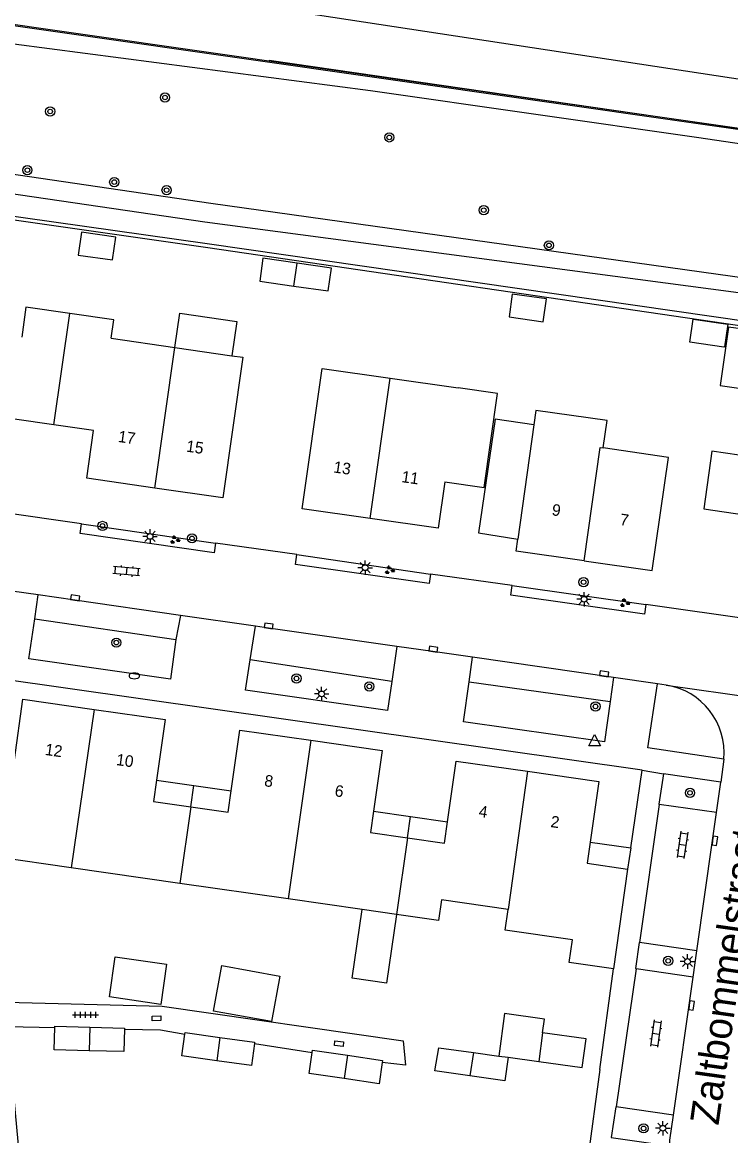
# Model space of a CAD drawing. Extents: x 125000 to 129004, y 397500 to 399008.
# Drawn here: x 127089.8 to 127151.1, y 398385.6 to 398482 of the extents above; entities that cross this region are included whole.
import ezdxf

# ---------------------------------------------------------------- set-up
doc = ezdxf.new("R2010")
doc.units = 0
for name, color, linetype in [('gg-afsc-erfafscheiding', 7, 'Continuous'), ('gg-afsc-faunaraster', 7, 'Continuous'), ('gg-afsc-hekwerk', 7, 'Continuous'), ('gg-anno-huisnummerreeks BGT', 7, 'Continuous'), ('gg-anno-openbare ruimte label', 7, 'Continuous'), ('gg-bbg-bijgebouw', 7, 'Continuous'), ('gg-bbg-gedigitaliseerde bijgebouw', 7, 'Continuous'), ('gg-bbg-hoofdgebouw', 7, 'Continuous'), ('gg-bbg-luifel en loopbrug', 7, 'Continuous'), ('gg-bbg-tussenscheiding', 7, 'Continuous'), ('gg-knt-BGT kruinlijn', 7, 'Continuous'), ('gg-knt-verharding', 7, 'Continuous'), ('gg-knt-verharding nz', 7, 'Continuous'), ('gg-kntw-bovenkant insteek waterloop', 7, 'Continuous'), ('gg-kwrk-kunstwerk', 7, 'Continuous'), ('gt-grn-groengrens', 7, 'Continuous'), ('gt-grn-vlakafsluiter', 7, 'Continuous'), ('gt-grn-weggrens', 7, 'Continuous'), ('gt-symb-boom', 7, 'Continuous'), ('gt-symb-brandkraan', 7, 'Continuous'), ('gt-symb-groenvak', 7, 'Continuous'), ('gt-symb-klinker verharding', 7, 'Continuous'), ('gt-symb-kolk', 7, 'Continuous'), ('gt-symb-kolk center center', 7, 'Continuous'), ('gt-symb-lichtmast', 7, 'Continuous'), ('gt-symb-tegel verharding', 7, 'Continuous'), ('gt-symb-waterafsluiter', 7, 'Continuous')]:
    doc.layers.add(name, color=color, linetype=linetype)

# ---------------------------------------------------------------- blocks, each defined once
blk = doc.blocks.new('gt0-BOOM')
at = {"layer": 'gt-symb-boom'}
for radius in [0.4, 0.2]:
    blk.add_circle((0, 0), radius, dxfattribs=at)
blk = doc.blocks.new('gt0-LMAST')
at = {"layer": 'gt-symb-lichtmast'}
for p, q in [((-0.182, 0.173), (-0.447, 0.438)), ((-0.005, 0.246), (-0.005, 0.621)), ((0.172, 0.173), (0.437, 0.438)), ((-0.255, -0.004), (-0.63, -0.004)), ((-0.182, -0.181), (-0.447, -0.446)), ((-0.005, -0.254), (-0.005, -0.629)), ((0.437, -0.446), (0.172, -0.181)), ((0.245, -0.004), (0.62, -0.004))]:
    blk.add_line(p, q, dxfattribs=at)
blk.add_circle((-0.005, -0.004), 0.25, dxfattribs=at)
blk = doc.blocks.new('gt0-GRVAK')
at = {"layer": 'gt-symb-groenvak'}
for p, q in [((-0.11, 0.189), (-0.228, 0.24)), ((-0.182, 0.153), (0.088, 0.153)), ((-0.091, 0.211), (-0.156, 0.322)), ((-0.047, 0.214), (-0.047, 0.393)), ((-0.004, 0.211), (0.061, 0.322)), ((0.015, 0.189), (0.133, 0.24)), ((0.262, -0.052), (0.197, 0.059)), ((0.305, -0.049), (0.305, 0.13)), ((0.349, -0.052), (0.414, 0.059)), ((-0.245, -0.228), (-0.363, -0.177)), ((-0.318, -0.264), (-0.047, -0.264)), ((-0.226, -0.206), (-0.291, -0.095)), ((-0.183, -0.203), (-0.183, -0.024)), ((-0.139, -0.206), (-0.074, -0.095)), ((-0.12, -0.228), (-0.002, -0.177)), ((0.243, -0.074), (0.125, -0.023)), ((0.17, -0.11), (0.441, -0.11)), ((0.368, -0.074), (0.486, -0.023))]:
    blk.add_line(p, q, dxfattribs=at)
blk = doc.blocks.new('gt0-KOLK')
at = {"layer": 'gt-symb-kolk'}
blk.add_lwpolyline([(0, 0), (0.375, 0), (0.375, 0.4), (-0.375, 0.4), (-0.375, 0), (0, 0)], dxfattribs=at)
blk = doc.blocks.new('gt0-KL1')
at = {"layer": 'gt-symb-klinker verharding'}
for p, q in [((-1.15, 0.3), (1.15, 0.3)), ((-1, -0.3), (-1, 0.3)), ((-0.5, 0.3), (-0.5, 0.45)), ((0, -0.3), (0, 0.3)), ((0.5, 0.3), (0.5, 0.45)), ((1, -0.3), (1, 0.3)), ((-1.15, -0.3), (1.15, -0.3)), ((-0.5, -0.45), (-0.5, -0.3)), ((0.5, -0.45), (0.5, -0.3))]:
    blk.add_line(p, q, dxfattribs=at)
blk = doc.blocks.new('gt0-BR')
at = {"layer": 'gt-symb-brandkraan'}
for centre, radius, start, end in [((-0.244, 0), 0.206, 107.56694, 252.43307), ((0.599, -2.664), 3, 106.89205, 107.56694), ((0, -0.691), 0.938, 73.10799, 106.89205), ((-0.599, -2.664), 3, 72.43309, 73.10799), ((0.244, 0), 0.206, 287.56695, 72.43309), ((0.599, 2.664), 3, 252.43307, 253.10797), ((0, 0.691), 0.938, 253.10797, 286.89206), ((-0.599, 2.664), 3, 286.89206, 287.56695)]:
    blk.add_arc(centre, radius, start, end, dxfattribs=at)
blk = doc.blocks.new('gt0-WAFSL')
at = {"layer": 'gt-symb-waterafsluiter'}
for p, q in [((-0.5, -0.333), (0, 0.667)), ((0, 0.667), (0.5, -0.333)), ((0.5, -0.333), (-0.5, -0.333))]:
    blk.add_line(p, q, dxfattribs=at)
blk = doc.blocks.new('gt0-KOLKCC')
at = {"layer": 'gt-symb-kolk center center'}
blk.add_lwpolyline([(-0.375, 0.2), (0.375, 0.2), (0.375, -0.2), (-0.375, -0.2)], close=True, dxfattribs=at)
blk = doc.blocks.new('gt0-TEG1')
at = {"layer": 'gt-symb-tegel verharding'}
for p, q in [((-1.125, 0), (1.125, 0)), ((-0.9, -0.25), (-0.9, 0.25)), ((-0.45, -0.25), (-0.45, 0.25)), ((0, -0.25), (0, 0.25)), ((0.45, -0.25), (0.45, 0.25)), ((0.9, -0.25), (0.9, 0.25))]:
    blk.add_line(p, q, dxfattribs=at)

msp = doc.modelspace()

# ---------------------------------------------------------------- linework, layer by layer
at = {"layer": 'gg-afsc-erfafscheiding'}
msp.add_line((127109.889, 398393.623), (127114.898, 398392.863), dxfattribs=at)
for points in [[(127044.382, 398398.337), (127101.889, 398396.855), (127122.78, 398393.874), (127122.972, 398391.743), (127120.953, 398391.988)], [(127090.13, 398377.686), (127088.499, 398395.113), (127092.607, 398395.003)], [(127098.635, 398394.857), (127101.747, 398394.816), (127103.874, 398394.452)]]:
    msp.add_lwpolyline(points, dxfattribs=at)
at = {"layer": 'gg-afsc-faunaraster'}
msp.add_lwpolyline([(127020.388, 398474.717), (127033.918, 398472.81), (127105.856, 398462.518), (127152.708, 398455.674), (127180.165, 398451.619)], dxfattribs=at)
at = {"layer": 'gg-afsc-hekwerk'}
for p, q in [((127111.15, 398478.758), (127144.803, 398473.882)), ((127139.785, 398391.379), (127140.972, 398400.083)), ((127139.785, 398391.379), (127138.258, 398379.898))]:
    msp.add_line(p, q, dxfattribs=at)
msp.add_lwpolyline([(127144.803, 398473.882), (127174.093, 398469.639), (127212.834, 398460.048), (127213.148, 398456.312)], dxfattribs=at)
at = {"layer": 'gg-bbg-bijgebouw'}
for p, q in [((127128.855, 398392.845), (127131.037, 398392.548)), ((127131.037, 398392.548), (127131.863, 398392.435))]:
    msp.add_line(p, q, dxfattribs=at)
for points in [[(127094.913, 398463.851), (127094.632, 398461.871), (127097.596, 398461.45), (127097.877, 398463.43), (127094.913, 398463.851)], [(127113.594, 398461.173), (127110.625, 398461.598), (127110.342, 398459.619), (127113.311, 398459.194)], [(127113.311, 398459.194), (127116.279, 398458.768), (127116.563, 398460.747), (127113.594, 398461.173)], [(127132.214, 398458.497), (127131.936, 398456.516), (127134.899, 398456.1), (127135.177, 398458.081), (127132.214, 398458.497)], [(127147.586, 398454.351), (127147.881, 398456.329), (127150.876, 398455.882), (127150.586, 398453.94), (127150.541, 398453.91), (127147.586, 398454.351)], [(127095.571, 398393.004), (127092.556, 398393.083), (127092.607, 398395.003)], [(127092.607, 398395.003), (127092.61, 398395.122), (127095.624, 398395.043)], [(127098.635, 398394.857), (127098.585, 398392.925), (127095.571, 398393.004)], [(127095.624, 398395.043), (127098.638, 398394.964), (127098.635, 398394.857)], [(127106.617, 398392.139), (127103.61, 398392.558), (127103.874, 398394.452)], [(127103.874, 398394.452), (127103.892, 398394.578), (127106.899, 398394.159)], [(127106.899, 398394.159), (127109.905, 398393.739), (127109.889, 398393.623)], [(127109.889, 398393.623), (127109.623, 398391.719), (127106.617, 398392.139)], [(127117.659, 398390.595), (127114.632, 398391.036), (127114.898, 398392.863)], [(127114.898, 398392.863), (127114.926, 398393.054), (127117.953, 398392.613)], [(127128.538, 398390.84), (127125.5, 398391.269), (127125.847, 398393.254), (127128.855, 398392.845)], [(127120.953, 398391.988), (127120.686, 398390.153), (127117.659, 398390.595)], [(127117.953, 398392.613), (127120.98, 398392.171), (127120.953, 398391.988)], [(127131.863, 398392.435), (127131.575, 398390.41), (127128.538, 398390.84)]]:
    msp.add_lwpolyline(points, dxfattribs=at)
at = {"layer": 'gg-bbg-gedigitaliseerde bijgebouw'}
msp.add_line((127134.843, 398394.552), (127134.505, 398392.075), dxfattribs=at)
msp.add_lwpolyline([(127134.505, 398392.075), (127138.271, 398391.562), (127138.608, 398394.04), (127134.843, 398394.552)], dxfattribs=at)
at = {"layer": 'gg-bbg-hoofdgebouw'}
for p, q in [((127097.475, 398454.67), (127102.993, 398453.876)), ((127102.993, 398453.876), (127107.942, 398453.164)), ((127121.642, 398451.218), (127127.539, 398450.374)), ((127092.526, 398447.189), (127089.097, 398447.677)), ((127095.954, 398446.7), (127092.526, 398447.189)), ((127134.089, 398447.175), (127132.689, 398437.299)), ((127094.02, 398408.833), (127084.658, 398410.175)), ((127103.42, 398407.486), (127094.02, 398408.833)), ((127142.193, 398408.732), (127140.972, 398400.083)), ((127112.797, 398406.142), (127103.42, 398407.486)), ((127119.212, 398405.223), (127112.797, 398406.142)), ((127122.182, 398404.797), (127119.212, 398405.223))]:
    msp.add_line(p, q, dxfattribs=at)
for points in [[(127093.901, 398456.808), (127090.097, 398457.357), (127089.738, 398454.766)], [(127097.475, 398454.67), (127097.704, 398456.259), (127093.901, 398456.808)], [(127107.942, 398453.164), (127108.887, 398453.028), (127107.155, 398440.873), (127101.259, 398441.712)], [(127119.911, 398439.071), (127114.019, 398439.906), (127115.745, 398452.062), (127121.642, 398451.218)], [(127126.374, 398442.234), (127129.77, 398441.748), (127130.935, 398449.888), (127127.539, 398450.374)], [(127140.087, 398445.179), (127140.432, 398447.557), (127134.267, 398448.431), (127134.089, 398447.175)], [(127101.259, 398441.712), (127095.362, 398442.551), (127095.954, 398446.7)], [(127138.434, 398435.419), (127144.326, 398434.578), (127145.745, 398444.358), (127140.087, 398445.179)], [(127153.04, 398444.388), (127149.489, 398444.903), (127148.793, 398439.896), (127152.314, 398439.385)], [(127126.374, 398442.234), (127125.802, 398438.235), (127119.911, 398439.071)], [(127138.434, 398435.419), (127132.542, 398436.26), (127132.689, 398437.299)], [(127089.096, 398418.179), (127089.841, 398423.424), (127096.002, 398422.55)], [(127096.002, 398422.55), (127102.163, 398421.675), (127101.417, 398416.422)], [(127107.866, 398415.502), (127108.619, 398420.759), (127114.782, 398419.876)], [(127114.782, 398419.876), (127120.944, 398418.993), (127120.192, 398413.744)], [(127126.619, 398412.827), (127127.367, 398418.074), (127133.534, 398417.195)], [(127133.534, 398417.195), (127139.7, 398416.316), (127138.952, 398411.068)], [(127101.417, 398416.422), (127101.155, 398414.576), (127104.378, 398414.119)], [(127104.378, 398414.119), (127107.602, 398413.661), (127107.866, 398415.502)], [(127120.192, 398413.744), (127119.927, 398411.897), (127123.141, 398411.437)], [(127123.141, 398411.437), (127126.355, 398410.976), (127126.619, 398412.827)], [(127138.952, 398411.068), (127138.69, 398409.231), (127142.193, 398408.732)], [(127131.855, 398405.243), (127126.091, 398406.069), (127125.836, 398404.277), (127122.182, 398404.797)], [(127140.972, 398400.083), (127137.14, 398400.628), (127137.421, 398402.608), (127131.595, 398403.452), (127131.855, 398405.243)]]:
    msp.add_lwpolyline(points, dxfattribs=at)
at = {"layer": 'gg-bbg-luifel en loopbrug'}
for p, q in [((127101.417, 398416.422), (127104.641, 398415.962)), ((127104.378, 398414.119), (127104.641, 398415.962)), ((127104.641, 398415.962), (127107.866, 398415.502)), ((127120.192, 398413.744), (127123.405, 398413.285)), ((127123.141, 398411.437), (127123.405, 398413.285)), ((127123.405, 398413.285), (127126.619, 398412.827)), ((127138.952, 398411.068), (127142.479, 398410.565)), ((127142.479, 398410.565), (127142.193, 398408.732)), ((127131.863, 398392.435), (127134.505, 398392.075))]:
    msp.add_line(p, q, dxfattribs=at)
for points in [[(127102.993, 398453.876), (127103.42, 398456.845), (127108.369, 398456.133), (127107.942, 398453.164)], [(127150.932, 398455.644), (127150.213, 398450.577), (127153.831, 398450.064), (127154.55, 398455.131), (127150.932, 398455.644)], [(127134.089, 398447.175), (127130.733, 398447.658), (127129.295, 398437.832), (127132.689, 398437.299)], [(127122.182, 398404.797), (127121.331, 398398.858), (127118.361, 398399.283), (127119.212, 398405.223)], [(127097.833, 398401.133), (127102.285, 398400.483), (127101.78, 398397.02), (127097.327, 398397.67), (127097.833, 398401.133)], [(127107.059, 398400.369), (127112.079, 398399.472), (127111.376, 398395.534), (127106.355, 398396.431), (127107.059, 398400.369)], [(127134.843, 398394.552), (127135.005, 398395.741), (127131.537, 398396.214), (127131.037, 398392.548)]]:
    msp.add_lwpolyline(points, dxfattribs=at)
at = {"layer": 'gg-bbg-tussenscheiding'}
for p, q in [((127113.311, 398459.194), (127113.594, 398461.173)), ((127092.526, 398447.189), (127093.901, 398456.808)), ((127101.259, 398441.712), (127102.993, 398453.876)), ((127119.911, 398439.071), (127121.642, 398451.218)), ((127096.002, 398422.55), (127094.02, 398408.833)), ((127114.782, 398419.876), (127112.797, 398406.142)), ((127133.534, 398417.195), (127131.855, 398405.243)), ((127104.378, 398414.119), (127103.42, 398407.486)), ((127123.141, 398411.437), (127122.182, 398404.797)), ((127095.624, 398395.043), (127095.571, 398393.004)), ((127106.899, 398394.159), (127106.617, 398392.139)), ((127128.855, 398392.845), (127128.538, 398390.84)), ((127117.953, 398392.613), (127117.659, 398390.595))]:
    msp.add_line(p, q, dxfattribs=at)
msp.add_lwpolyline([(127138.434, 398435.419), (127139.832, 398445.216), (127140.087, 398445.179)], dxfattribs=at)
at = {"layer": 'gg-knt-BGT kruinlijn'}
msp.add_lwpolyline([(126974.749, 398495.125), (127119.951, 398476.132), (127148.177, 398472.077), (127174.093, 398468.247), (127204.811, 398460.911), (127211.682, 398459.484), (127212.766, 398439.463), (127215.236, 398439.371), (127213.841, 398460.72), (127213.602, 398464.112), (127175.104, 398473.561), (126974.2, 398504.145)], dxfattribs=at)
at = {"layer": 'gg-knt-verharding'}
for p, q in [((127094.919, 398438.603), (127087.86, 398439.624)), ((127113.555, 398435.958), (127106.523, 398436.95)), ((127132.211, 398433.273), (127125.145, 398434.267)), ((127091.163, 398432.453), (127084.729, 398433.364)), ((127090.881, 398430.401), (127091.163, 398432.453)), ((127154.519, 398430.115), (127143.786, 398431.621)), ((127143.452, 398417.277), (127049.055, 398430.731)), ((127103.473, 398430.67), (127103.073, 398428.601)), ((127109.972, 398429.757), (127103.473, 398430.67)), ((127090.881, 398430.401), (127103.073, 398428.601)), ((127109.522, 398426.851), (127109.972, 398429.757)), ((127122.209, 398427.992), (127121.778, 398424.973)), ((127128.487, 398424.946), (127128.769, 398427.067)), ((127140.975, 398425.305), (127128.769, 398427.067)), ((127128.487, 398424.946), (127140.683, 398423.235)), ((127140.975, 398425.305), (127140.683, 398423.235)), ((127144.789, 398424.753), (127140.975, 398425.305)), ((127145.544, 398424.659), (127144.789, 398424.753)), ((127142.479, 398410.565), (127143.452, 398417.277)), ((127150.285, 398416.256), (127145.301, 398416.973)), ((127149.896, 398413.626), (127150.285, 398416.256)), ((127144.943, 398414.32), (127143.241, 398402.367)), ((127149.896, 398413.626), (127144.943, 398414.32)), ((127148.199, 398401.66), (127143.241, 398402.367)), ((127147.889, 398399.366), (127148.199, 398401.66)), ((127142.932, 398400.101), (127141.21, 398388.15)), ((127147.889, 398399.366), (127142.932, 398400.101)), ((127146.168, 398387.428), (127141.21, 398388.15))]:
    msp.add_line(p, q, dxfattribs=at)
for points in [[(127106.523, 398436.95), (127106.403, 398436.114), (127094.805, 398437.761), (127094.919, 398438.603)], [(127125.145, 398434.267), (127125.017, 398433.453), (127113.455, 398435.102), (127113.555, 398435.958)], [(127103.473, 398430.67), (127094.339, 398432.007), (127091.163, 398432.453)], [(127143.786, 398431.621), (127143.677, 398430.782), (127132.084, 398432.436), (127132.211, 398433.273)], [(127103.073, 398428.601), (127102.608, 398425.172), (127090.363, 398426.913), (127090.881, 398430.401)], [(127122.209, 398427.992), (127111.093, 398429.578), (127109.972, 398429.757)], [(127128.769, 398427.067), (127125.348, 398427.571), (127122.209, 398427.992)], [(127121.778, 398424.973), (127121.417, 398422.441), (127109.114, 398424.214), (127109.522, 398426.851)], [(127140.683, 398423.235), (127140.196, 398419.755), (127127.995, 398421.485), (127128.487, 398424.946)], [(127150.544, 398418.251), (127143.967, 398419.221), (127144.789, 398424.753)], [(127145.301, 398416.973), (127144.9, 398414.34), (127144.943, 398414.32)], [(127143.241, 398402.367), (127143.199, 398402.361), (127142.878, 398400.121), (127142.932, 398400.101)], [(127141.21, 398388.15), (127141.172, 398388.137), (127140.792, 398385.496), (127145.831, 398384.778)], [(127145.831, 398384.778), (127145.869, 398385.25), (127146.168, 398387.428)]]:
    msp.add_lwpolyline(points, dxfattribs=at)
msp.add_arc((127144.611, 398418.776), 5.956, 354.93889, 80.98914, dxfattribs=at)
at = {"layer": 'gg-knt-verharding nz'}
for p, q in [((127150.544, 398418.251), (127150.285, 398416.256)), ((127146.168, 398387.428), (127147.889, 398399.366))]:
    msp.add_line(p, q, dxfattribs=at)
msp.add_lwpolyline([(127148.199, 398401.66), (127149.565, 398411.202), (127149.896, 398413.626)], dxfattribs=at)
at = {"layer": 'gg-kntw-bovenkant insteek waterloop'}
for points in [[(126985.445, 398483.657), (126989.292, 398483.299), (127036.008, 398476.678), (127106.098, 398466.365), (127154.186, 398459.66), (127168.805, 398457.415)], [(126982.772, 398482.318), (126984.066, 398482.288), (126988.82, 398481.578), (127035.983, 398474.937), (127105.58, 398464.746), (127153.764, 398458.386), (127168.644, 398456.26), (127168.805, 398457.415)]]:
    msp.add_lwpolyline(points, dxfattribs=at)
at = {"layer": 'gg-kwrk-kunstwerk'}
for points in [[(127213.148, 398456.312), (127214.297, 398439.946), (127214.147, 398439.935), (127212.743, 398459.932), (127174.11, 398469.532), (126976.102, 398497.904), (126976.123, 398498.052), (127144.803, 398473.882)], [(127144.803, 398473.882), (127174.139, 398469.679), (127212.885, 398460.051), (127213.148, 398456.312)]]:
    msp.add_lwpolyline(points, dxfattribs=at)
at = {"layer": 'gt-grn-groengrens'}
msp.add_line((127121.778, 398424.973), (127109.522, 398426.851), dxfattribs=at)
msp.add_lwpolyline([(126976.064, 398452.359), (126976.534, 398454.908), (126983.722, 398480.231), (126986.248, 398479.597), (126999.137, 398477.933), (127105.783, 398462.865), (127152.861, 398456.106), (127180.218, 398451.951), (127180.165, 398451.619)], dxfattribs=at)
at = {"layer": 'gt-grn-vlakafsluiter'}
for p, q in [((127094.919, 398438.603), (127106.523, 398436.95)), ((127113.555, 398435.958), (127125.145, 398434.267)), ((127132.211, 398433.273), (127143.786, 398431.621))]:
    msp.add_line(p, q, dxfattribs=at)
at = {"layer": 'gt-grn-weggrens'}
for p, q in [((127145.544, 398424.659), (127158.94, 398422.718)), ((127143.452, 398417.277), (127145.301, 398416.973))]:
    msp.add_line(p, q, dxfattribs=at)

# ---------------------------------------------------------------- block references
at = {"layer": 'gt-symb-boom'}
for p in [(127102.14, 398475.513), (127092.2, 398474.306), (127121.565, 398472.062), (127090.224, 398469.227), (127097.748, 398468.192), (127102.28, 398467.492), (127129.745, 398465.764), (127135.39, 398462.718), (127097.93, 398428.329), (127113.53, 398425.228), (127119.834, 398424.538), (127139.423, 398422.805), (127147.607, 398415.33), (127145.715, 398400.788), (127143.584, 398386.284)]:
    msp.add_blockref('gt0-BOOM', p, dxfattribs=at)
for p, rotation in [((127096.727, 398438.43), 50.337006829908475), ((127104.483, 398437.358), 38.54385821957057), ((127138.389, 398433.56), -134.99429381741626)]:
    msp.add_blockref('gt0-BOOM', p, dxfattribs=dict(at, rotation=rotation))
at = {"layer": 'gt-symb-brandkraan'}
msp.add_blockref('gt0-BR', (127099.487, 398425.449), dxfattribs=at)
at = {"layer": 'gt-symb-groenvak'}
for p in [(127102.986, 398437.221), (127121.582, 398434.602), (127141.949, 398431.756)]:
    msp.add_blockref('gt0-GRVAK', p, dxfattribs=at)
at = {"layer": 'gt-symb-klinker verharding'}
for p, rotation in [((127098.807, 398434.522), 174.95083353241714), ((127146.947, 398410.831), -98.16250946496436), ((127144.648, 398394.494), -98.21920924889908)]:
    msp.add_blockref('gt0-KL1', p, dxfattribs=dict(at, rotation=rotation))
at = {"layer": 'gt-symb-kolk'}
for p, rotation in [((127094.339, 398432.007), -8.325260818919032), ((127111.093, 398429.578), -8.11298380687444), ((127125.348, 398427.571), -8.366355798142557), ((127140.147, 398425.43), -8.520391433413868), ((127149.565, 398411.202), -98.14608061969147), ((127147.546, 398396.956), -98.23509390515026)]:
    msp.add_blockref('gt0-KOLK', p, dxfattribs=dict(at, rotation=rotation))
at = {"layer": 'gt-symb-kolk center center'}
for p, rotation in [((127101.409, 398395.811), 0.7424872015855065), ((127117.209, 398393.624), 173.15626504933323)]:
    msp.add_blockref('gt0-KOLKCC', p, dxfattribs=dict(at, rotation=rotation))
at = {"layer": 'gt-symb-lichtmast'}
for p in [(127100.851, 398437.529), (127119.482, 398434.82), (127138.433, 398432.086), (127115.706, 398423.896), (127147.394, 398400.728), (127145.26, 398386.299)]:
    msp.add_blockref('gt0-LMAST', p, dxfattribs=at)
at = {"layer": 'gt-symb-tegel verharding'}
msp.add_blockref('gt0-TEG1', (127095.263, 398396.108), dxfattribs=at)
at = {"layer": 'gt-symb-waterafsluiter'}
msp.add_blockref('gt0-WAFSL', (127139.346, 398419.719), dxfattribs=at)

# ---------------------------------------------------------------- texts
at = {"layer": 'gg-anno-huisnummerreeks BGT'}
for s, rotation, p in [('17', 351.9, (127098.035, 398445.706)), ('15', 351.9, (127103.931, 398444.867)), ('13', 351.9, (127116.687, 398443.063)), ('11', 351.9, (127122.579, 398442.227)), ('9', 351.9, (127135.597, 398439.359)), ('7', 351.9, (127141.489, 398438.518)), ('12', 352, (127091.708, 398418.613)), ('10', 351.9, (127097.869, 398417.739)), ('8', 351.8, (127110.695, 398415.915)), ('6', 351.8, (127116.796, 398415.041)), ('4', 351.9, (127129.267, 398413.258)), ('2', 351.9, (127135.488, 398412.371))]:
    msp.add_text(s, height=1, rotation=rotation, dxfattribs=at).set_placement(p)
at = {"layer": 'gg-anno-openbare ruimte label'}
msp.add_text('Zaltbommelstraat', height=2.5, rotation=81.9, dxfattribs=at).set_placement((127150.071, 398386.491))

doc.saveas('drawing.dxf')
